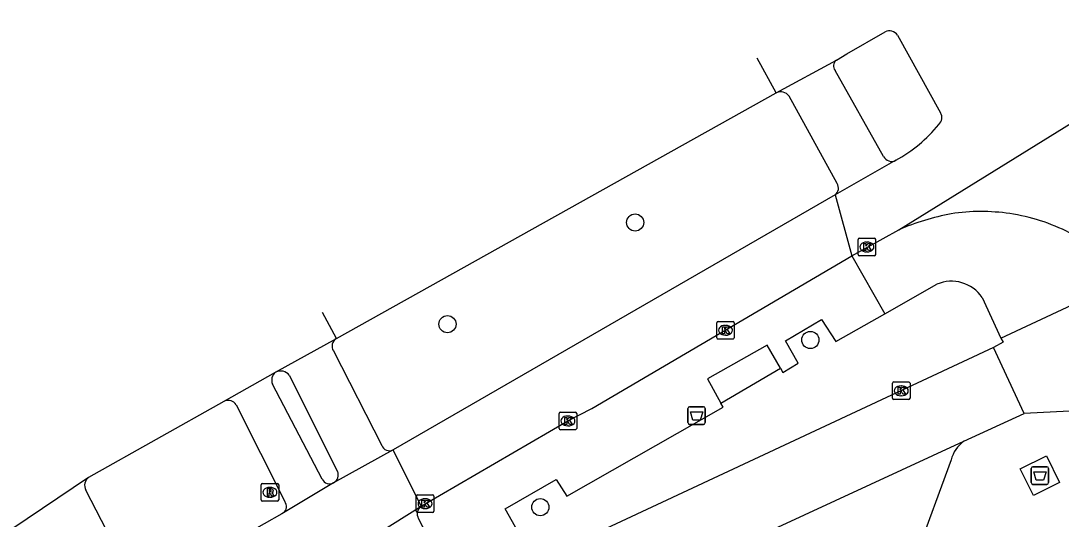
# Model space of a CAD drawing. Extents: x 160107 to 160928, y 382056 to 382918.
# Drawn here: x 160535.6 to 160594.8, y 382701.3 to 382729.6 of the extents above; entities that cross this region are included whole.
import ezdxf

# ---------------------------------------------------------------- set-up
doc = ezdxf.new("R2010")
doc.units = 0
for name, color, linetype in [('IMGEO_Afval_apart_plaats', 7, 'Continuous'), ('IMGEO_Afvalbak', 7, 'Continuous'), ('IMGEO_Boom', 7, 'Continuous'), ('IMGEO_Fietspad_gesloten', 7, 'Continuous'), ('IMGEO_Kolk', 7, 'Continuous'), ('IMGEO_Rijbaan_lokaal_gesloten', 7, 'Continuous'), ('IMGEO_Rijbaan_lokaal_open', 7, 'Continuous'), ('IMGEO_Rioolput', 7, 'Continuous'), ('IMGEO_Voetpad_gesloten', 7, 'Continuous'), ('IMGEO_Voetpad_open', 7, 'Continuous')]:
    doc.layers.add(name, color=color, linetype=linetype)

msp = doc.modelspace()

# ---------------------------------------------------------------- linework, layer by layer
at = {"layer": 'IMGEO_Afval_apart_plaats'}
for p, q in [((160593.103, 382703.351), (160593.103, 382704.151)), ((160593.103, 382704.151), (160593.103, 382703.351)), ((160593.203, 382704.251), (160593.993, 382704.251)), ((160593.993, 382704.251), (160593.203, 382704.251)), ((160594.093, 382704.151), (160594.093, 382703.351)), ((160594.093, 382703.351), (160594.093, 382704.151)), ((160593.993, 382703.251), (160593.203, 382703.251)), ((160593.203, 382703.251), (160593.993, 382703.251))]:
    msp.add_line(p, q, dxfattribs=at)
msp.add_lwpolyline([(160593.246, 382703.965), (160593.95, 382703.965), (160593.801, 382703.495), (160593.395, 382703.495), (160593.246, 382703.965)], dxfattribs=at)
for centre, start, end in [((160593.203, 382704.151), 90, 180), ((160593.203, 382704.151), 90, 180), ((160593.993, 382704.151), 0, 90), ((160593.993, 382704.151), 360, 90), ((160593.203, 382703.351), 180, 270), ((160593.203, 382703.351), 180, 270), ((160593.993, 382703.351), 270, 0), ((160593.993, 382703.351), 270, 0)]:
    msp.add_arc(centre, 0.1, start, end, dxfattribs=at)
at = {"layer": 'IMGEO_Afvalbak'}
for p, q in [((160573.56, 382706.768), (160573.56, 382707.568)), ((160573.56, 382707.568), (160573.56, 382706.768)), ((160573.66, 382707.668), (160574.45, 382707.668)), ((160574.45, 382707.668), (160573.66, 382707.668)), ((160574.55, 382707.568), (160574.55, 382706.768)), ((160574.55, 382706.768), (160574.55, 382707.568)), ((160574.45, 382706.668), (160573.66, 382706.668)), ((160573.66, 382706.668), (160574.45, 382706.668))]:
    msp.add_line(p, q, dxfattribs=at)
msp.add_lwpolyline([(160573.703, 382707.382), (160574.407, 382707.382), (160574.258, 382706.912), (160573.852, 382706.912), (160573.703, 382707.382)], dxfattribs=at)
for centre, start, end in [((160573.66, 382707.568), 90, 180), ((160573.66, 382707.568), 90, 180), ((160574.45, 382707.568), 0, 90), ((160574.45, 382707.568), 360, 90), ((160573.66, 382706.768), 180, 270), ((160573.66, 382706.768), 180, 270), ((160574.45, 382706.768), 270, 0), ((160574.45, 382706.768), 270, 0)]:
    msp.add_arc(centre, 0.1, start, end, dxfattribs=at)
at = {"layer": 'IMGEO_Boom'}
for centre in [(160570.558, 382718.157), (160559.874, 382712.37), (160580.535, 382711.473), (160565.161, 382701.952)]:
    msp.add_circle(centre, 0.489, dxfattribs=at)
at = {"layer": 'IMGEO_Fietspad_gesloten'}
for points in [[(160552.741, 382703.547), (160549.92, 382708.95)], [(160547.856, 382707.776), (160550.615, 382702.267)]]:
    msp.add_lwpolyline(points, dxfattribs=at)
for centre, radius, start, end in [((160550.417, 382709.185), 0.55, 126.21073, 205.35968), ((160547.392, 382707.486), 0.547, 31.99188, 113.72028), ((160553.178, 382703.775), 0.493, 207.55938, 295.78176), ((160550.263, 382701.99), 0.448, 307.2543, 38.16159)]:
    msp.add_arc(centre, radius, start, end, dxfattribs=at)
at = {"layer": 'IMGEO_Kolk'}
for p, q in [((160583.25, 382716.336), (160583.25, 382717.188)), ((160583.325, 382717.262), (160584.177, 382717.262)), ((160583.738, 382717.042), (160583.763, 382717.042)), ((160584.251, 382717.188), (160584.251, 382716.336)), ((160584.177, 382716.262), (160583.325, 382716.262)), ((160583.761, 382716.482), (160583.736, 382716.482)), ((160575.203, 382711.597), (160575.203, 382712.449)), ((160575.278, 382712.523), (160576.13, 382712.523)), ((160575.691, 382712.303), (160575.716, 382712.303)), ((160576.204, 382712.449), (160576.204, 382711.597)), ((160576.13, 382711.523), (160575.278, 382711.523)), ((160575.714, 382711.743), (160575.689, 382711.743)), ((160585.281, 382709.079), (160586.133, 382709.079)), ((160585.206, 382708.153), (160585.206, 382709.005)), ((160585.694, 382708.859), (160585.719, 382708.859)), ((160586.207, 382709.005), (160586.207, 382708.153)), ((160586.133, 382708.079), (160585.281, 382708.079)), ((160585.717, 382708.299), (160585.692, 382708.299)), ((160566.231, 382706.436), (160566.231, 382707.288)), ((160566.306, 382707.362), (160567.158, 382707.362)), ((160567.232, 382707.288), (160567.232, 382706.436)), ((160566.719, 382707.142), (160566.744, 382707.142)), ((160567.158, 382706.362), (160566.306, 382706.362)), ((160566.742, 382706.582), (160566.717, 382706.582)), ((160558.101, 382701.725), (160558.101, 382702.577)), ((160558.176, 382702.651), (160559.028, 382702.651)), ((160559.102, 382702.577), (160559.102, 382701.725)), ((160558.589, 382702.431), (160558.614, 382702.431)), ((160559.028, 382701.651), (160558.176, 382701.651)), ((160558.612, 382701.871), (160558.587, 382701.871))]:
    msp.add_line(p, q, dxfattribs=at)
for points in [[(160583.25, 382716.336), (160583.25, 382717.188)], [(160583.325, 382717.262), (160584.177, 382717.262)], [(160583.571, 382716.962), (160583.694, 382716.962), (160583.694, 382716.811), (160583.824, 382716.962), (160583.988, 382716.962), (160583.842, 382716.811), (160583.995, 382716.562), (160583.843, 382716.562), (160583.758, 382716.726), (160583.694, 382716.659), (160583.694, 382716.562), (160583.571, 382716.562), (160583.571, 382716.962)], [(160584.251, 382717.188), (160584.251, 382716.336)], [(160584.177, 382716.262), (160583.325, 382716.262)], [(160575.203, 382711.597), (160575.203, 382712.449)], [(160575.278, 382712.523), (160576.13, 382712.523)], [(160575.524, 382712.223), (160575.647, 382712.223), (160575.647, 382712.072), (160575.777, 382712.223), (160575.941, 382712.223), (160575.795, 382712.072), (160575.948, 382711.823), (160575.796, 382711.823), (160575.711, 382711.987), (160575.647, 382711.92), (160575.647, 382711.823), (160575.524, 382711.823), (160575.524, 382712.223)], [(160576.204, 382712.449), (160576.204, 382711.597)], [(160576.13, 382711.523), (160575.278, 382711.523)], [(160585.281, 382709.079), (160586.133, 382709.079)], [(160585.206, 382708.153), (160585.206, 382709.005)], [(160585.527, 382708.779), (160585.65, 382708.779), (160585.65, 382708.628), (160585.78, 382708.779), (160585.944, 382708.779), (160585.798, 382708.628), (160585.951, 382708.379), (160585.799, 382708.379), (160585.714, 382708.543), (160585.65, 382708.476), (160585.65, 382708.379), (160585.527, 382708.379), (160585.527, 382708.779)], [(160586.207, 382709.005), (160586.207, 382708.153)], [(160586.133, 382708.079), (160585.281, 382708.079)], [(160566.231, 382706.436), (160566.231, 382707.288)], [(160566.306, 382707.362), (160567.158, 382707.362)], [(160567.232, 382707.288), (160567.232, 382706.436)], [(160566.552, 382707.062), (160566.675, 382707.062), (160566.675, 382706.911), (160566.805, 382707.062), (160566.969, 382707.062), (160566.823, 382706.911), (160566.976, 382706.662), (160566.824, 382706.662), (160566.739, 382706.826), (160566.675, 382706.759), (160566.675, 382706.662), (160566.552, 382706.662), (160566.552, 382707.062)], [(160567.158, 382706.362), (160566.306, 382706.362)], [(160558.101, 382701.725), (160558.101, 382702.577)], [(160558.176, 382702.651), (160559.028, 382702.651)], [(160559.102, 382702.577), (160559.102, 382701.725)], [(160558.422, 382702.351), (160558.545, 382702.351), (160558.545, 382702.2), (160558.675, 382702.351), (160558.839, 382702.351), (160558.693, 382702.2), (160558.846, 382701.951), (160558.694, 382701.951), (160558.609, 382702.115), (160558.545, 382702.048), (160558.545, 382701.951), (160558.422, 382701.951), (160558.422, 382702.351)], [(160559.028, 382701.651), (160558.176, 382701.651)]]:
    msp.add_lwpolyline(points, dxfattribs=at)
for centre, start, end in [((160583.327, 382717.186), 91.55205, 178.44795), ((160583.327, 382717.186), 91.55205, 178.44795), ((160584.175, 382717.186), 1.55205, 88.44795), ((160584.175, 382717.186), 1.55205, 88.44795), ((160583.327, 382716.338), 181.55205, 268.44795), ((160583.327, 382716.338), 181.55205, 268.44795), ((160584.175, 382716.338), 271.55205, 358.44795), ((160584.175, 382716.338), 271.55205, 358.44795), ((160575.28, 382712.447), 91.55205, 178.44795), ((160575.28, 382712.447), 91.55205, 178.44795), ((160576.128, 382712.447), 1.55205, 88.44795), ((160576.128, 382712.447), 1.55205, 88.44795), ((160575.28, 382711.599), 181.55205, 268.44795), ((160575.28, 382711.599), 181.55205, 268.44795), ((160576.128, 382711.599), 271.55205, 358.44795), ((160576.128, 382711.599), 271.55205, 358.44795), ((160585.283, 382709.003), 91.55205, 178.44795), ((160585.283, 382709.003), 91.55205, 178.44795), ((160586.131, 382709.003), 1.55205, 88.44795), ((160586.131, 382709.003), 1.55205, 88.44795), ((160585.283, 382708.155), 181.55205, 268.44795), ((160585.283, 382708.155), 181.55205, 268.44795), ((160586.131, 382708.155), 271.55205, 358.44795), ((160586.131, 382708.155), 271.55205, 358.44795), ((160566.308, 382707.286), 91.55205, 178.44795), ((160566.308, 382707.286), 91.55205, 178.44795), ((160567.156, 382707.286), 1.55205, 88.44795), ((160567.156, 382707.286), 1.55205, 88.44795), ((160566.308, 382706.438), 181.55205, 268.44795), ((160566.308, 382706.438), 181.55205, 268.44795), ((160567.156, 382706.438), 271.55205, 358.44795), ((160567.156, 382706.438), 271.55205, 358.44795), ((160558.178, 382702.575), 91.55205, 178.44795), ((160558.178, 382702.575), 91.55205, 178.44795), ((160559.026, 382702.575), 1.55205, 88.44795), ((160559.026, 382702.575), 1.55205, 88.44795), ((160558.178, 382701.727), 181.55205, 268.44795), ((160558.178, 382701.727), 181.55205, 268.44795), ((160559.026, 382701.727), 271.55205, 358.44795), ((160559.026, 382701.727), 271.55205, 358.44795)]:
    msp.add_arc(centre, 0.0765, start, end, dxfattribs=at)
for centre, major_axis, ratio, start_param, end_param in [((160583.737, 382716.762), (-0.387, 0.002), 0.722429, 4.712389, 7.853982), ((160583.762, 382716.762), (-0.39, 0.002), 0.717154, 1.570796, 4.712389), ((160575.69, 382712.023), (-0.387, 0.002), 0.722429, 4.712389, 7.853982), ((160575.715, 382712.023), (-0.39, 0.002), 0.717154, 1.570796, 4.712389), ((160585.693, 382708.579), (-0.387, 0.002), 0.722429, 4.712389, 7.853982), ((160585.718, 382708.579), (-0.39, 0.002), 0.717154, 1.570796, 4.712389), ((160566.718, 382706.862), (-0.387, 0.002), 0.722429, 4.712389, 7.853982), ((160566.743, 382706.862), (-0.39, 0.002), 0.717154, 1.570796, 4.712389), ((160558.588, 382702.151), (-0.387, 0.002), 0.722429, 4.712389, 7.853982), ((160558.613, 382702.151), (-0.39, 0.002), 0.717154, 1.570796, 4.712389)]:
    msp.add_ellipse(centre, major_axis=major_axis, ratio=ratio, start_param=start_param, end_param=end_param, dxfattribs=at)
at = {"layer": 'IMGEO_Rijbaan_lokaal_gesloten'}
for points in [[(160585.567, 382717.742), (160604.791, 382729.639)], [(160582.015, 382727.403), (160582.618, 382727.753), (160584.793, 382729.016)], [(160585.499, 382728.816), (160587.944, 382724.403)], [(160578.596, 382725.534), (160577.503, 382727.513)], [(160578.596, 382725.534), (160582.015, 382727.403)], [(160553.553, 382711.557), (160578.596, 382725.534)], [(160585.401, 382721.699), (160581.939, 382719.731)], [(160581.939, 382719.731), (160556.781, 382705.212)], [(160581.939, 382719.731), (160582.891, 382716.255)], [(160582.891, 382716.255), (160585.567, 382717.742)], [(160558.375, 382702.017), (160566.732, 382706.862), (160568.088, 382707.575), (160582.891, 382716.255)], [(160553.553, 382711.557), (160552.766, 382713.027)], [(160550.092, 382709.629), (160553.553, 382711.557)], [(160547.172, 382707.987), (160550.092, 382709.629)], [(160539.461, 382703.662), (160547.172, 382707.987)], [(160556.781, 382705.212), (160553.393, 382703.331)], [(160558.375, 382702.017), (160556.781, 382705.212)], [(160528.018, 382695.736), (160533.308, 382699.536), (160539.438, 382703.652), (160539.461, 382703.662)], [(160553.393, 382703.331), (160550.534, 382701.634)], [(160541.939, 382697.777), (160539.296, 382702.919)], [(160555.11, 382699.969), (160558.375, 382702.017)], [(160550.534, 382701.634), (160550.443, 382701.58), (160545.409, 382698.724)]]:
    msp.add_lwpolyline(points, dxfattribs=at)
for centre, radius, start, end in [((160585.022, 382728.48), 0.583, 35.21546, 113.15116), ((160587.497, 382724.13), 0.524, 311.34969, 31.42919), ((160581.475, 382728.887), 8.19, 298.63914, 321.02737), ((160591.309, 382704.369), 14.554, 100.94532, 113.23851), ((160590.245, 382707.177), 11.606, 81.89163, 98.41752), ((160590.169, 382707.449), 11.348, 63.18816, 81.32006), ((160539.765, 382703.205), 0.549, 123.62054, 211.33818)]:
    msp.add_arc(centre, radius, start, end, dxfattribs=at)
at = {"layer": 'IMGEO_Rijbaan_lokaal_open'}
for points in [[(160591.374, 382711.576), (160597.186, 382714.292)], [(160591.374, 382711.576), (160591.504, 382711.342), (160590.959, 382711.041)], [(160590.959, 382711.041), (160561.921, 382697.479), (160560.925, 382697.032)], [(160592.706, 382707.277), (160590.959, 382711.041)], [(160595.283, 382707.412), (160592.706, 382707.277)], [(160589.265, 382705.702), (160592.706, 382707.277)], [(160562.303, 382693.247), (160589.265, 382705.702)]]:
    msp.add_lwpolyline(points, dxfattribs=at)
at = {"layer": 'IMGEO_Rioolput'}
for p, q in [((160549.268, 382702.373), (160549.268, 382703.225)), ((160549.343, 382703.299), (160550.195, 382703.299)), ((160550.269, 382703.225), (160550.269, 382702.373)), ((160549.756, 382703.079), (160549.781, 382703.079)), ((160550.195, 382702.299), (160549.343, 382702.299)), ((160549.779, 382702.519), (160549.754, 382702.519))]:
    msp.add_line(p, q, dxfattribs=at)
for points in [[(160549.268, 382702.373), (160549.268, 382703.225)], [(160549.343, 382703.299), (160550.195, 382703.299)], [(160550.269, 382703.225), (160550.269, 382702.373)], [(160549.857, 382702.997), (160549.605, 382702.999), (160549.605, 382702.599)], [(160549.605, 382702.599), (160549.729, 382702.599), (160549.729, 382702.761), (160549.74, 382702.761)], [(160549.783, 382702.918), (160549.729, 382702.918), (160549.729, 382702.837)], [(160549.729, 382702.837), (160549.781, 382702.837)], [(160549.787, 382702.732), (160549.858, 382702.599), (160549.998, 382702.599), (160549.933, 382702.725)], [(160550.195, 382702.299), (160549.343, 382702.299)]]:
    msp.add_lwpolyline(points, dxfattribs=at)
for centre, radius, start, end in [((160549.345, 382703.223), 0.0765, 91.55205, 178.44795), ((160549.345, 382703.223), 0.0765, 91.55205, 178.44795), ((160550.193, 382703.223), 0.0765, 1.55205, 88.44795), ((160550.193, 382703.223), 0.0765, 1.55205, 88.44795), ((160549.739, 382702.708), 0.0533, 26.02933, 88.69889), ((160549.765, 382703.026), 0.19, 274.7715, 282.96867), ((160549.789, 382702.822), 0.0964, 77.00612, 93.18647), ((160549.803, 382702.879), 0.0378, 276.66336, 79.67722), ((160549.856, 382702.887), 0.109, 350.36119, 89.41601), ((160549.854, 382702.887), 0.112, 277.58423, 350.98172), ((160549.838, 382702.672), 0.108, 29.51342, 73.79051), ((160549.345, 382702.375), 0.0765, 181.55205, 268.44795), ((160549.345, 382702.375), 0.0765, 181.55205, 268.44795), ((160550.193, 382702.375), 0.0765, 271.55205, 358.44795), ((160550.193, 382702.375), 0.0765, 271.55205, 358.44795)]:
    msp.add_arc(centre, radius, start, end, dxfattribs=at)
for centre, major_axis, ratio, start_param, end_param in [((160549.755, 382702.799), (-0.387, 0.002), 0.722429, 4.712389, 7.853982), ((160549.78, 382702.799), (-0.39, 0.002), 0.717154, 1.570796, 4.712389)]:
    msp.add_ellipse(centre, major_axis=major_axis, ratio=ratio, start_param=start_param, end_param=end_param, dxfattribs=at)
at = {"layer": 'IMGEO_Voetpad_gesloten'}
for points in [[(160578.831, 382709.867), (160578.076, 382711.166), (160574.671, 382709.254), (160575.44, 382707.875)], [(160575.44, 382707.875), (160578.831, 382709.867)], [(160592.472, 382704.141), (160593.968, 382704.884), (160594.724, 382703.361), (160593.228, 382702.618), (160592.472, 382704.141)]]:
    msp.add_lwpolyline(points, dxfattribs=at)
at = {"layer": 'IMGEO_Voetpad_open'}
for points in [[(160584.699, 382721.921), (160581.94, 382726.806)], [(160582.051, 382720.374), (160579.318, 382725.349)], [(160582.891, 382716.255), (160584.78, 382712.955)], [(160584.78, 382712.955), (160587.74, 382714.645)], [(160590.312, 382713.882), (160591.374, 382711.576)], [(160578.831, 382709.867), (160578.974, 382709.611), (160579.849, 382710.148), (160579.126, 382711.424), (160581.171, 382712.632), (160581.976, 382711.38), (160584.78, 382712.955)], [(160553.386, 382710.846), (160556.131, 382705.466)], [(160550.873, 382709.459), (160553.619, 382703.992)], [(160559.679, 382698.494), (160563.75, 382700.818), (160563.151, 382701.863), (160566.054, 382703.536), (160566.669, 382702.57), (160575.568, 382707.645), (160575.44, 382707.875)], [(160588.542, 382704.641), (160586.55, 382699.224), (160562.025, 382687.909), (160563.614, 382691.968)], [(160559.679, 382698.494), (160558.217, 382701.31)]]:
    msp.add_lwpolyline(points, dxfattribs=at)
for centre, radius, start, end in [((160582.294, 382727.065), 0.439, 129.5507, 216.1284), ((160578.854, 382725.041), 0.557, 33.61478, 117.64153), ((160585.155, 382722.142), 0.507, 205.87666, 299.02534), ((160581.68, 382720.107), 0.457, 304.56419, 35.67412), ((160588.565, 382712.711), 2.103, 33.84709, 113.10627), ((160553.811, 382711.121), 0.506, 120.6235, 212.94038), ((160550.385, 382709.095), 0.609, 36.73546, 118.70454), ((160590.448, 382704.119), 1.976, 126.76715, 164.68926), ((160556.571, 382705.634), 0.471, 200.88896, 296.42299), ((160553.11, 382703.797), 0.545, 301.26312, 20.98512), ((160558.724, 382701.568), 0.569, 127.87222, 206.93291)]:
    msp.add_arc(centre, radius, start, end, dxfattribs=at)

doc.saveas('drawing.dxf')
